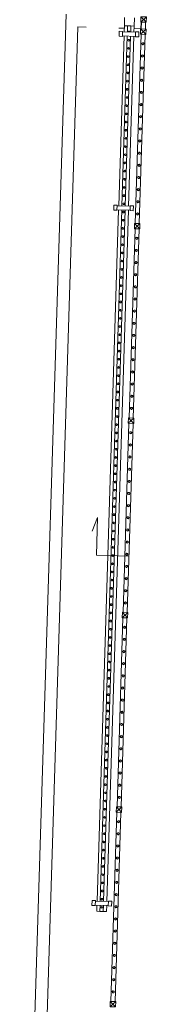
# Model space of a CAD drawing. Header units: metres. Extents: x 233012 to 233264, y 553571 to 554014.
# Tile 301 of 313: x 233257.17 to 233258.97, y 553947.37 to 553959.4. Entities that reach past the tile are written whole.
import ezdxf

# ---------------------------------------------------------------- set-up
doc = ezdxf.new("R2010")
doc.units = ezdxf.units.M
doc.linetypes.add('Hidden 1', pattern=[0.004, 0.002, -0.002])
doc.layers.get('0').update_dxf_attribs({"lineweight": 5})
for name, color, linetype, lineweight in [('A-FLORHRM', 252, 'Continuous', 5), ('A-NL$1_poort', 252, 'Continuous', 5), ('A-NL$1A_detailuitwerking', 252, 'Continuous', 5), ('A-NL34_balustrades', 252, 'Continuous', 5), ('A-NL90_terrein', 252, 'Continuous', 5)]:
    doc.layers.add(name, color=color, linetype=linetype, lineweight=lineweight)

# ---------------------------------------------------------------- blocks, each defined once
blk = doc.blocks.new('NLRS_90_SI_LB_troittoirband 13-15_Struyk Verwo_mie - trottoirband_Struyk Verwo-871937-01_Situatie')
at = {"layer": 'A-NL90_terrein'}
for p, q in [((281.878, -96.887), (282.444, -78.753)), ((282.589, -78.908), (282.022, -97.072)), ((282.589, -78.908), (282.689, -78.911)), ((283.361, -78.851), (283.359, -78.932)), ((283.089, -78.924), (283.156, -78.926)), ((283.276, -78.929), (283.359, -78.932))]:
    blk.add_line(p, q, dxfattribs=at)
blk = doc.blocks.new('Railing - Atlas 180 type L_Heras_h 1840-1298077-01_Situatie')
at = {"layer": 'A-NL34_balustrades'}
for p, q in [((-0.033, -0.033), (-0.033, 0.033)), ((-0.001, 0.001), (-0.033, 0.033)), ((-0.033, 0.033), (0.033, 0.033)), ((-0.033, 0.033), (-0.033, -0.033)), ((0.033, 0.033), (-0.033, 0.033)), ((-0.001, 0.001), (-0.001, -0.001)), ((0.001, 0.001), (-0.001, 0.001)), ((0.033, 0.033), (0.001, 0.001)), ((0.001, -0.001), (0.001, 0.001)), ((0.033, 0.033), (0.033, -0.033)), ((0.033, -0.033), (0.033, 0.033)), ((-0.033, -0.033), (-0.001, -0.001)), ((0.033, -0.033), (-0.033, -0.033)), ((-0.033, -0.033), (0.033, -0.033)), ((-0.001, -0.001), (0.001, -0.001)), ((0.033, -0.033), (0.001, -0.001))]:
    blk.add_line(p, q, dxfattribs=at)
blk = doc.blocks.new('Railing - Atlas 180 type L_Heras_h 1840-1298079-01_Situatie')
at = {"layer": 'A-NL34_balustrades'}
for p, q in [((-0.033, -0.033), (-0.033, 0.033)), ((-0.001, 0.001), (-0.033, 0.033)), ((-0.033, 0.033), (0.033, 0.033)), ((-0.033, 0.033), (-0.033, -0.033)), ((0.033, 0.033), (-0.033, 0.033)), ((-0.001, 0.001), (-0.001, -0.001)), ((0.001, 0.001), (-0.001, 0.001)), ((0.033, 0.033), (0.001, 0.001)), ((0.001, -0.001), (0.001, 0.001)), ((0.033, 0.033), (0.033, -0.033)), ((0.033, -0.033), (0.033, 0.033)), ((-0.033, -0.033), (-0.001, -0.001)), ((0.033, -0.033), (-0.033, -0.033)), ((-0.033, -0.033), (0.033, -0.033)), ((-0.001, -0.001), (0.001, -0.001)), ((0.033, -0.033), (0.001, -0.001))]:
    blk.add_line(p, q, dxfattribs=at)
blk = doc.blocks.new('Railing - geen veiligheidsdop_gen-1303441-01_Situatie')
at = {"layer": 'A-FLORHRM'}
blk.add_arc((0, 0), 0.013, 360, 180, dxfattribs=at)
for major_axis, start_param, end_param in [((-0.0035, 0.0125), 1.300587, 4.442179), ((0.00825, 0.00728), 5.559965, 8.701557), ((0.0015, 0.0109), 1.703922, 4.845515)]:
    blk.add_ellipse((0, 0), major_axis=major_axis, ratio=1, start_param=start_param, end_param=end_param, dxfattribs=at)
blk = doc.blocks.new('Railing - Railing-964689-01_Situatie')
at = {"layer": 'A-NL34_balustrades'}
for p, q in [((283.364, -78.934), (283.366, -78.851)), ((283.414, -78.935), (283.416, -78.853)), ((283.289, -81.31), (283.362, -79)), ((283.339, -81.312), (283.412, -79.001)), ((283.215, -83.686), (283.287, -81.376)), ((283.265, -83.688), (283.337, -81.378)), ((283.141, -86.062), (283.213, -83.752)), ((283.191, -86.064), (283.263, -83.754)), ((283.067, -88.439), (283.139, -86.128)), ((283.117, -88.44), (283.189, -86.13)), ((282.993, -90.815), (283.065, -88.505)), ((283.043, -90.816), (283.115, -88.506))]:
    blk.add_line(p, q, dxfattribs=at)
at = {"rotation": 358.2119611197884}
for name, p in [('Railing - Atlas 180 type L_Heras_h 1840-1298077-01_Situatie', (283.392, -78.819)), ('Railing - Atlas 180 type L_Heras_h 1840-1298079-01_Situatie', (283.388, -78.968)), ('Railing - geen veiligheidsdop_gen-1303441-01_Situatie', (283.383, -79.116)), ('Railing - geen veiligheidsdop_gen-1303441-01_Situatie', (283.378, -79.265)), ('Railing - geen veiligheidsdop_gen-1303441-01_Situatie', (283.374, -79.413)), ('Railing - geen veiligheidsdop_gen-1303441-01_Situatie', (283.369, -79.562)), ('Railing - geen veiligheidsdop_gen-1303441-01_Situatie', (283.364, -79.71)), ('Railing - geen veiligheidsdop_gen-1303441-01_Situatie', (283.36, -79.859)), ('Railing - geen veiligheidsdop_gen-1303441-01_Situatie', (283.355, -80.007)), ('Railing - geen veiligheidsdop_gen-1303441-01_Situatie', (283.351, -80.156)), ('Railing - geen veiligheidsdop_gen-1303441-01_Situatie', (283.346, -80.304)), ('Railing - geen veiligheidsdop_gen-1303441-01_Situatie', (283.341, -80.453)), ('Railing - geen veiligheidsdop_gen-1303441-01_Situatie', (283.337, -80.601)), ('Railing - geen veiligheidsdop_gen-1303441-01_Situatie', (283.332, -80.75)), ('Railing - geen veiligheidsdop_gen-1303441-01_Situatie', (283.327, -80.898)), ('Railing - geen veiligheidsdop_gen-1303441-01_Situatie', (283.323, -81.047)), ('Railing - geen veiligheidsdop_gen-1303441-01_Situatie', (283.318, -81.195)), ('Railing - Atlas 180 type L_Heras_h 1840-1298079-01_Situatie', (283.313, -81.344)), ('Railing - geen veiligheidsdop_gen-1303441-01_Situatie', (283.309, -81.492)), ('Railing - geen veiligheidsdop_gen-1303441-01_Situatie', (283.304, -81.641)), ('Railing - geen veiligheidsdop_gen-1303441-01_Situatie', (283.3, -81.789)), ('Railing - geen veiligheidsdop_gen-1303441-01_Situatie', (283.295, -81.938)), ('Railing - geen veiligheidsdop_gen-1303441-01_Situatie', (283.29, -82.086)), ('Railing - geen veiligheidsdop_gen-1303441-01_Situatie', (283.286, -82.235)), ('Railing - geen veiligheidsdop_gen-1303441-01_Situatie', (283.281, -82.383)), ('Railing - geen veiligheidsdop_gen-1303441-01_Situatie', (283.276, -82.532)), ('Railing - geen veiligheidsdop_gen-1303441-01_Situatie', (283.272, -82.68)), ('Railing - geen veiligheidsdop_gen-1303441-01_Situatie', (283.267, -82.829)), ('Railing - geen veiligheidsdop_gen-1303441-01_Situatie', (283.262, -82.977)), ('Railing - geen veiligheidsdop_gen-1303441-01_Situatie', (283.258, -83.126)), ('Railing - geen veiligheidsdop_gen-1303441-01_Situatie', (283.253, -83.274)), ('Railing - geen veiligheidsdop_gen-1303441-01_Situatie', (283.249, -83.423)), ('Railing - geen veiligheidsdop_gen-1303441-01_Situatie', (283.244, -83.571)), ('Railing - Atlas 180 type L_Heras_h 1840-1298079-01_Situatie', (283.239, -83.72)), ('Railing - geen veiligheidsdop_gen-1303441-01_Situatie', (283.235, -83.868)), ('Railing - geen veiligheidsdop_gen-1303441-01_Situatie', (283.23, -84.017)), ('Railing - geen veiligheidsdop_gen-1303441-01_Situatie', (283.225, -84.165)), ('Railing - geen veiligheidsdop_gen-1303441-01_Situatie', (283.221, -84.314)), ('Railing - geen veiligheidsdop_gen-1303441-01_Situatie', (283.216, -84.463)), ('Railing - geen veiligheidsdop_gen-1303441-01_Situatie', (283.211, -84.611)), ('Railing - geen veiligheidsdop_gen-1303441-01_Situatie', (283.207, -84.76)), ('Railing - geen veiligheidsdop_gen-1303441-01_Situatie', (283.202, -84.908)), ('Railing - geen veiligheidsdop_gen-1303441-01_Situatie', (283.198, -85.057)), ('Railing - geen veiligheidsdop_gen-1303441-01_Situatie', (283.193, -85.205)), ('Railing - geen veiligheidsdop_gen-1303441-01_Situatie', (283.188, -85.354)), ('Railing - geen veiligheidsdop_gen-1303441-01_Situatie', (283.184, -85.502)), ('Railing - geen veiligheidsdop_gen-1303441-01_Situatie', (283.179, -85.651)), ('Railing - geen veiligheidsdop_gen-1303441-01_Situatie', (283.174, -85.799)), ('Railing - geen veiligheidsdop_gen-1303441-01_Situatie', (283.17, -85.948)), ('Railing - Atlas 180 type L_Heras_h 1840-1298079-01_Situatie', (283.165, -86.096)), ('Railing - geen veiligheidsdop_gen-1303441-01_Situatie', (283.16, -86.245)), ('Railing - geen veiligheidsdop_gen-1303441-01_Situatie', (283.156, -86.393)), ('Railing - geen veiligheidsdop_gen-1303441-01_Situatie', (283.151, -86.542)), ('Railing - geen veiligheidsdop_gen-1303441-01_Situatie', (283.147, -86.69)), ('Railing - geen veiligheidsdop_gen-1303441-01_Situatie', (283.142, -86.839)), ('Railing - geen veiligheidsdop_gen-1303441-01_Situatie', (283.137, -86.987)), ('Railing - geen veiligheidsdop_gen-1303441-01_Situatie', (283.133, -87.136)), ('Railing - geen veiligheidsdop_gen-1303441-01_Situatie', (283.128, -87.284)), ('Railing - geen veiligheidsdop_gen-1303441-01_Situatie', (283.123, -87.433)), ('Railing - geen veiligheidsdop_gen-1303441-01_Situatie', (283.119, -87.581)), ('Railing - geen veiligheidsdop_gen-1303441-01_Situatie', (283.114, -87.73)), ('Railing - geen veiligheidsdop_gen-1303441-01_Situatie', (283.109, -87.878)), ('Railing - geen veiligheidsdop_gen-1303441-01_Situatie', (283.105, -88.027)), ('Railing - geen veiligheidsdop_gen-1303441-01_Situatie', (283.1, -88.175)), ('Railing - geen veiligheidsdop_gen-1303441-01_Situatie', (283.096, -88.324)), ('Railing - Atlas 180 type L_Heras_h 1840-1298079-01_Situatie', (283.091, -88.472)), ('Railing - geen veiligheidsdop_gen-1303441-01_Situatie', (283.086, -88.621)), ('Railing - geen veiligheidsdop_gen-1303441-01_Situatie', (283.082, -88.769)), ('Railing - geen veiligheidsdop_gen-1303441-01_Situatie', (283.077, -88.918)), ('Railing - geen veiligheidsdop_gen-1303441-01_Situatie', (283.072, -89.066)), ('Railing - geen veiligheidsdop_gen-1303441-01_Situatie', (283.068, -89.215)), ('Railing - geen veiligheidsdop_gen-1303441-01_Situatie', (283.063, -89.363)), ('Railing - geen veiligheidsdop_gen-1303441-01_Situatie', (283.058, -89.512)), ('Railing - geen veiligheidsdop_gen-1303441-01_Situatie', (283.054, -89.66)), ('Railing - geen veiligheidsdop_gen-1303441-01_Situatie', (283.049, -89.809)), ('Railing - geen veiligheidsdop_gen-1303441-01_Situatie', (283.045, -89.957)), ('Railing - geen veiligheidsdop_gen-1303441-01_Situatie', (283.04, -90.106)), ('Railing - geen veiligheidsdop_gen-1303441-01_Situatie', (283.035, -90.255)), ('Railing - geen veiligheidsdop_gen-1303441-01_Situatie', (283.031, -90.403)), ('Railing - geen veiligheidsdop_gen-1303441-01_Situatie', (283.026, -90.552)), ('Railing - geen veiligheidsdop_gen-1303441-01_Situatie', (283.021, -90.7)), ('Railing - Atlas 180 type L_Heras_h 1840-1298079-01_Situatie', (283.017, -90.849))]:
    blk.add_blockref(name, p, dxfattribs=at)
blk = doc.blocks.new('NLRS_71_SE_UN_schuifpoort_gen_mie - gen-1139277-01_Situatie')
at = {"layer": 'A-NL$1_poort'}
for p, q in [((-0.1, 0.02), (-0.1, 0.06)), ((-0.025, 0.06), (-0.1, 0.06)), ((-0.1, -0.02), (-0.1, 0.02)), ((-0.025, 0.02), (-0.1, 0.02)), ((0.03, 0.12), (-0.03, 0.12)), ((-0.03, 0.12), (-0.03, 0.08)), ((-0.03, 0.08), (0.03, 0.08)), ((-0.025, 0.08), (-0.025, -0.08)), ((0.025, -0.08), (0.025, 0.08)), ((8.475, 0.06), (0.025, 0.06)), ((8.475, 0.02), (0.025, 0.02)), ((0.03, 0.08), (0.03, 0.12)), ((8.53, 0.12), (8.47, 0.12)), ((8.47, 0.12), (8.47, 0.08)), ((8.47, 0.08), (8.53, 0.08)), ((8.475, 0.08), (8.475, -0.08)), ((8.525, -0.08), (8.525, 0.08)), ((10.6, 0.06), (8.525, 0.06)), ((10.6, 0.02), (8.525, 0.02)), ((8.53, 0.08), (8.53, 0.12)), ((10.655, 0.12), (10.595, 0.12)), ((10.595, 0.12), (10.595, 0.08)), ((10.595, 0.08), (10.655, 0.08)), ((10.6, 0.08), (10.6, -0.08)), ((10.65, -0.08), (10.65, 0.08)), ((10.725, 0.06), (10.65, 0.06)), ((10.725, 0.02), (10.65, 0.02)), ((10.655, 0.08), (10.655, 0.12)), ((10.725, 0.06), (10.725, 0.02)), ((10.725, 0.02), (10.725, -0.02)), ((-0.025, -0.02), (-0.1, -0.02)), ((-0.1, -0.06), (-0.1, -0.02)), ((-0.025, -0.06), (-0.1, -0.06)), ((0.03, -0.08), (-0.03, -0.08)), ((-0.03, -0.08), (-0.03, -0.12)), ((-0.03, -0.12), (0.03, -0.12)), ((8.475, -0.02), (0.025, -0.02)), ((8.475, -0.06), (0.025, -0.06)), ((0.03, -0.12), (0.03, -0.08)), ((8.53, -0.08), (8.47, -0.08)), ((8.47, -0.08), (8.47, -0.12)), ((8.47, -0.12), (8.53, -0.12)), ((10.6, -0.02), (8.525, -0.02)), ((10.6, -0.06), (8.525, -0.06)), ((8.53, -0.12), (8.53, -0.08)), ((10.655, -0.08), (10.595, -0.08)), ((10.595, -0.08), (10.595, -0.12)), ((10.595, -0.12), (10.655, -0.12)), ((10.725, -0.02), (10.65, -0.02)), ((10.725, -0.06), (10.65, -0.06)), ((10.655, -0.12), (10.655, -0.08)), ((10.725, -0.02), (10.725, -0.06))]:
    blk.add_line(p, q, dxfattribs=at)
at = {"layer": 'A-NL$1_poort', "linetype": 'Hidden 1'}
for p, q in [((10.725, 0.06), (19.225, 0.06)), ((19.225, 0.06), (19.225, -0.06)), ((19.225, -0.06), (10.725, -0.06))]:
    blk.add_line(p, q, dxfattribs=at)
at = {"layer": 'A-NL$1_poort'}
for centre, start, end in [((0.15, 0), 180, 0), ((0.25, 0), 0, 180), ((0.25, 0), 180, 0), ((0.55, 0), 180, 0), ((0.95, 0), 360, 180), ((0.95, 0), 180, 360), ((1.25, 0), 0, 180), ((1.25, 0), 180, 0), ((1.45, 0), 180, 360), ((1.95, 0), 0, 180), ((2.05, 0), 0, 180), ((2.35, 0), 180, 0), ((2.65, 0), 0, 180), ((3.25, 0), 180, 0), ((3.35, 0), 0, 180), ((3.75, 0), 180, 360), ((4.45, 0), 180, 0), ((4.55, 0), 180, 360), ((4.85, 0), 0, 180), ((4.85, 0), 180, 0), ((5.05, 0), 0, 180), ((5.05, 0), 180, 360), ((5.15, 0), 180, 0), ((5.25, 0), 180, 0), ((5.55, 0), 0, 180), ((5.55, 0), 180, 0), ((5.75, 0), 0, 180), ((5.75, 0), 180, 0), ((5.95, 0), 0, 180), ((5.95, 0), 180, 0), ((6.15, 0), 180, 0), ((6.25, 0), 180, 0), ((6.45, 0), 0, 180), ((6.85, 0), 180, 360), ((6.95, 0), 0, 180), ((7.35, 0), 180, 0), ((7.55, 0), 180, 360), ((7.65, 0), 0, 180), ((7.65, 0), 180, 0), ((7.75, 0), 0, 180), ((7.95, 0), 0, 180), ((8.05, 0), 0, 180), ((8.05, 0), 180, 0), ((8.25, 0), 180, 0), ((8.35, 0), 0, 180), ((8.95, 0), 180, 360), ((9.05, 0), 180, 0), ((9.15, 0), 0, 180), ((9.35, 0), 0, 180), ((9.35, 0), 180, 360), ((9.55, 0), 180, 360), ((9.85, 0), 0, 180), ((10.05, 0), 0, 180), ((10.05, 0), 180, 360), ((10.15, 0), 180, 0), ((10.25, 0), 180, 360), ((10.45, 0), 0, 180), ((10.45, 0), 180, 0), ((10.55, 0), 0, 180), ((10.55, 0), 180, 0)]:
    blk.add_arc(centre, 0.01, start, end, dxfattribs=at)
for centre, major_axis, start_param, end_param in [((-0.05, 0), (-0.00369, 0.0093), 4.334837, 7.476429), ((-0.05, 0), (-0.00685, 0.00729), 0.816608, 3.9582), ((0.05, 0), (0.00689, 0.00725), 5.472808, 8.614401), ((0.05, 0), (0.00685, 0.00729), 2.324985, 5.466578), ((0.15, 0), (0, 0.01), 4.712389, 7.853982), ((0.35, 0), (-0.00541, 0.00841), 4.140305, 7.281897), ((0.35, 0), (0.00369, 0.0093), 1.948349, 5.089941), ((0.45, 0), (0.0077, 0.00639), 5.590461, 8.732054), ((0.45, 0), (-0.00685, 0.00729), 0.816608, 3.9582), ((0.55, 0), (0.00894, 0.00447), 5.819537, 8.961129), ((0.65, 0), (0.00512, 0.00859), 5.249576, 8.391169), ((0.65, 0), (-0.00505, 0.00863), 1.041593, 4.183186), ((0.75, 0), (-0.00592, 0.00806), 4.078433, 7.220026), ((0.75, 0), (0.00626, 0.0078), 2.246861, 5.388453), ((0.85, 0), (0.00766, 0.00643), 5.585124, 8.726716), ((0.85, 0), (0.00472, 0.00882), 2.062193, 5.203786), ((1.05, 0), (0.00766, 0.00643), 5.585123, 8.726715), ((1.05, 0), (0.00427, 0.00904), 2.011732, 5.153325), ((1.15, 0), (-0.00354, 0.00935), 4.350899, 7.492492), ((1.15, 0), (-0.00659, 0.00752), 0.851674, 3.993266), ((1.35, 0), (0.00369, 0.0093), 5.089941, 8.231533), ((1.35, 0), (-0.00659, 0.00752), 0.851674, 3.993266), ((1.45, 0), (-0.00585, 0.00811), 4.087865, 7.229458), ((1.55, 0), (-0.00685, 0.00729), 3.9582, 7.099793), ((1.55, 0), (0.00427, 0.00904), 2.011732, 5.153325), ((1.65, 0), (0.0034, 0.0094), 5.059756, 8.201349), ((1.65, 0), (0.00383, 0.00924), 1.963496, 5.105089), ((1.75, 0), (-0.00641, 0.00768), 4.016917, 7.15851), ((1.75, 0), (0.00685, 0.00729), 2.324985, 5.466578), ((1.85, 0), (0.00369, 0.00929), 5.090806, 8.232399), ((1.85, 0), (-0.00677, 0.00736), 0.826968, 3.968561), ((1.95, 0), (0.00662, 0.0075), 2.294018, 5.43561), ((2.05, 0), (0, 0.01), 1.570796, 4.712389), ((2.15, 0), (-0.00662, 0.0075), 3.989168, 7.130761), ((2.15, 0), (-0.00685, 0.00729), 0.816607, 3.9582), ((2.25, 0), (0.00671, 0.00741), 5.447953, 8.589546), ((2.25, 0), (0.00369, 0.0093), 1.948349, 5.089941), ((2.35, 0), (0.00082, 0.00997), 4.794963, 7.936556), ((2.45, 0), (-0.00659, 0.00752), 3.993266, 7.134859), ((2.45, 0), (0.0077, 0.00639), 2.44887, 5.590462), ((2.55, 0), (0.00418, 0.00909), 5.143474, 8.285067), ((2.55, 0), (-0.00592, 0.00806), 0.936841, 4.078434), ((2.65, 0), (-0.00685, 0.00729), 0.816607, 3.9582), ((2.75, 0), (0.00099, 0.00995), 4.811086, 7.952679), ((2.75, 0), (0, 0.01), 1.570796, 4.712389), ((2.85, 0), (-0.00485, 0.00875), 4.206285, 7.347878), ((2.85, 0), (0.0077, 0.00639), 2.448867, 5.590459), ((2.95, 0), (-0.00677, 0.00736), 3.968561, 7.110154), ((2.95, 0), (0.00369, 0.0093), 1.948349, 5.089941), ((3.05, 0), (0, 0.01), 4.712389, 7.853982), ((3.05, 0), (0.00894, 0.00447), 2.677944, 5.819537), ((3.15, 0), (-0.00685, 0.00729), 3.9582, 7.099793), ((3.15, 0), (0.00685, 0.00729), 2.324985, 5.466578), ((3.25, 0), (0.00369, 0.0093), 5.089941, 8.231534), ((3.35, 0), (-0.00685, 0.00729), 0.816607, 3.9582), ((3.45, 0), (0.00634, 0.00773), 5.399091, 8.540684), ((3.45, 0), (0, 0.01), 1.570796, 4.712389), ((3.55, 0), (0.00685, 0.00729), 5.466578, 8.608171), ((3.55, 0), (-0.00659, 0.00752), 0.851674, 3.993266), ((3.65, 0), (-0.00685, 0.00729), 3.9582, 7.099793), ((3.65, 0), (0.00665, 0.00747), 2.29764, 5.439233), ((3.75, 0), (0, 0.01), 4.712389, 7.853982), ((3.85, 0), (-0.00685, 0.00729), 3.9582, 7.099793), ((3.85, 0), (0.00674, 0.00738), 2.310865, 5.452457), ((3.95, 0), (-0.00677, 0.00736), 3.968561, 7.110153), ((3.95, 0), (0.00427, 0.00904), 2.011733, 5.153326), ((4.05, 0), (0.00758, 0.00653), 5.572235, 8.713828), ((4.05, 0), (-0.00561, 0.00828), 0.975655, 4.117247), ((4.15, 0), (0, 0.01), 4.712389, 7.853982), ((4.15, 0), (0.0023, 0.00973), 1.802621, 4.944214), ((4.25, 0), (0.0077, 0.00639), 5.590465, 8.732058), ((4.25, 0), (-0.00641, 0.00768), 0.875324, 4.016917), ((4.35, 0), (-0.00585, 0.00811), 4.08787, 7.229462), ((4.35, 0), (0.00747, 0.00665), 2.414753, 5.556345), ((4.45, 0), (0.00135, 0.00991), 4.847861, 7.989453), ((4.55, 0), (-0.00585, 0.00811), 4.087864, 7.229456), ((4.65, 0), (-0.00659, 0.00752), 3.993266, 7.134859), ((4.65, 0), (0.0043, 0.00903), 2.015039, 5.156631), ((4.75, 0), (0.00665, 0.00747), 5.439227, 8.58082), ((4.75, 0), (-0.00541, 0.00841), 0.998711, 4.140304), ((4.95, 0), (0.00427, 0.00904), 5.153324, 8.294916), ((4.95, 0), (-0.00685, 0.00729), 0.816607, 3.9582), ((5.15, 0), (0.00135, 0.00991), 4.847861, 7.989453), ((5.25, 0), (0.00561, 0.00828), 5.307532, 8.449125), ((5.35, 0), (-0.00555, 0.00832), 4.124389, 7.265982), ((5.35, 0), (0.0042, 0.00908), 2.003949, 5.145542), ((5.45, 0), (0.00665, 0.00747), 5.439233, 8.580826), ((5.45, 0), (-0.00677, 0.00736), 0.826969, 3.968561), ((5.65, 0), (0.00477, 0.00879), 5.209598, 8.35119), ((5.65, 0), (-0.00493, 0.0087), 1.055604, 4.197197), ((5.85, 0), (-0.00685, 0.00729), 3.9582, 7.099793), ((5.85, 0), (0.00383, 0.00924), 1.963496, 5.105088), ((6.05, 0), (-0.00685, 0.00729), 3.9582, 7.099793), ((6.05, 0), (0.0043, 0.00903), 2.015035, 5.156628), ((6.15, 0), (0.0077, 0.00639), 5.590465, 8.732058), ((6.25, 0), (0.00634, 0.00773), 5.399089, 8.540682), ((6.35, 0), (-0.00257, 0.00966), 4.452814, 7.594406), ((6.35, 0), (0.00578, 0.00816), 2.186545, 5.328138), ((6.45, 0), (-0.00641, 0.00768), 0.875325, 4.016918), ((6.55, 0), (-0.00585, 0.00811), 4.08787, 7.229462), ((6.55, 0), (0.00472, 0.00882), 2.062191, 5.203784), ((6.65, 0), (0, 0.01), 4.712389, 7.853982), ((6.65, 0), (0.00828, 0.00561), 2.546455, 5.688048), ((6.75, 0), (-0.00685, 0.00729), 3.9582, 7.099793), ((6.75, 0), (0.00667, 0.00745), 2.300866, 5.442459), ((6.85, 0), (0, 0.01), 4.712389, 7.853982), ((6.95, 0), (0.00383, 0.00924), 1.963504, 5.105097), ((7.05, 0), (0.0043, 0.00903), 5.156628, 8.29822), ((7.05, 0), (-0.00659, 0.00752), 0.851674, 3.993266), ((7.15, 0), (0.00747, 0.00665), 5.55634, 8.697932), ((7.15, 0), (-0.00685, 0.00729), 0.816607, 3.9582), ((7.25, 0), (-0.00677, 0.00736), 3.968561, 7.110154), ((7.25, 0), (0.00369, 0.00929), 1.949214, 5.090806), ((7.35, 0), (0.00561, 0.00828), 5.307539, 8.449132), ((7.45, 0), (-0.00493, 0.0087), 4.197196, 7.338788), ((7.45, 0), (0.00685, 0.00729), 2.324985, 5.466578), ((7.55, 0), (0.00112, 0.00994), 4.824125, 7.965718), ((7.75, 0), (0, 0.01), 1.570796, 4.712389), ((7.85, 0), (0.0074, 0.00673), 5.545262, 8.686854), ((7.85, 0), (-0.00493, 0.0087), 1.055609, 4.197202), ((7.95, 0), (0, 0.01), 1.570796, 4.712389), ((8.15, 0), (-0.00646, 0.00763), 4.009566, 7.151158), ((8.15, 0), (0.00685, 0.00729), 2.324985, 5.466578), ((8.25, 0), (0, 0.01), 4.712389, 7.853982), ((8.35, 0), (-0.00685, 0.00729), 0.816607, 3.9582), ((8.45, 0), (0.00894, 0.00447), 5.819533, 8.961126), ((8.45, 0), (0, 0.01), 1.570796, 4.712389), ((8.55, 0), (0.0069, 0.00724), 5.473996, 8.615588), ((8.55, 0), (-0.00685, 0.00729), 0.816607, 3.9582), ((8.65, 0), (0.00894, 0.00447), 5.819541, 8.961134), ((8.65, 0), (0, 0.01), 1.570796, 4.712389), ((8.75, 0), (0, 0.01), 4.712389, 7.853982), ((8.75, 0), (0.00383, 0.00924), 1.963476, 5.105069), ((8.85, 0), (-0.00685, 0.00729), 3.9582, 7.099793), ((8.85, 0), (0.0075, 0.00662), 2.418374, 5.559967), ((8.95, 0), (0, 0.01), 4.712389, 7.853982), ((9.05, 0), (0.0077, 0.00639), 5.590453, 8.732046), ((9.15, 0), (0.00028, 0.01), 1.598546, 4.740138), ((9.25, 0), (0.0077, 0.00639), 5.590453, 8.732046), ((9.25, 0), (-0.00659, 0.00752), 0.851674, 3.993266), ((9.45, 0), (0.0002, 0.01), 4.732378, 7.873971), ((9.45, 0), (0.00828, 0.00561), 2.546455, 5.688048), ((9.55, 0), (-0.00685, 0.00729), 3.9582, 7.099793), ((9.65, 0), (-0.00541, 0.00841), 4.140311, 7.281904), ((9.65, 0), (0.00427, 0.00904), 2.011728, 5.15332), ((9.75, 0), (0.00331, 0.00944), 5.049737, 8.19133), ((9.75, 0), (0.00561, 0.00828), 2.165947, 5.307539), ((9.85, 0), (0.00383, 0.00924), 1.963496, 5.105089), ((9.95, 0), (0.0043, 0.00903), 5.156631, 8.298224), ((9.95, 0), (-0.00641, 0.00768), 0.875322, 4.016915), ((10.15, 0), (0.00028, 0.01), 4.740138, 7.881731), ((10.25, 0), (-0.00659, 0.00752), 3.993266, 7.134859), ((10.35, 0), (-0.00641, 0.00768), 4.016918, 7.158511), ((10.35, 0), (0.00369, 0.0093), 1.948349, 5.089941), ((10.65, 0), (0.00472, 0.00882), 5.203778, 6.774575), ((10.65, 0), (0.00766, 0.00643), 4.014319, 5.585116)]:
    blk.add_ellipse(centre, major_axis=major_axis, ratio=1, start_param=start_param, end_param=end_param, dxfattribs=at)
at = {"layer": 'A-NL$1A_detailuitwerking'}
for p, q in [((4.71, 0.2), (4.541, 0.262)), ((4.25, 0.2), (4.71, 0.2)), ((4.25, -0.2), (4.25, 0.2))]:
    blk.add_line(p, q, dxfattribs=at)

msp = doc.modelspace()

# ---------------------------------------------------------------- block references
at = {"layer": 'A-NL$1_poort', "rotation": 88.21196111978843}
msp.add_blockref('NLRS_71_SE_UN_schuifpoort_gen_mie - gen-1139277-01_Situatie', (233258.174, 553948.607), dxfattribs=at)
at = {"layer": 'A-NL34_balustrades', "lineweight": 9}
msp.add_blockref('Railing - Railing-964689-01_Situatie', (232975.292, 554038.224), dxfattribs=at)
at = {"layer": 'A-NL90_terrein'}
msp.add_blockref('NLRS_90_SI_LB_troittoirband 13-15_Struyk Verwo_mie - trottoirband_Struyk Verwo-871937-01_Situatie', (232975.292, 554038.224), dxfattribs=at)

doc.saveas('drawing.dxf')
